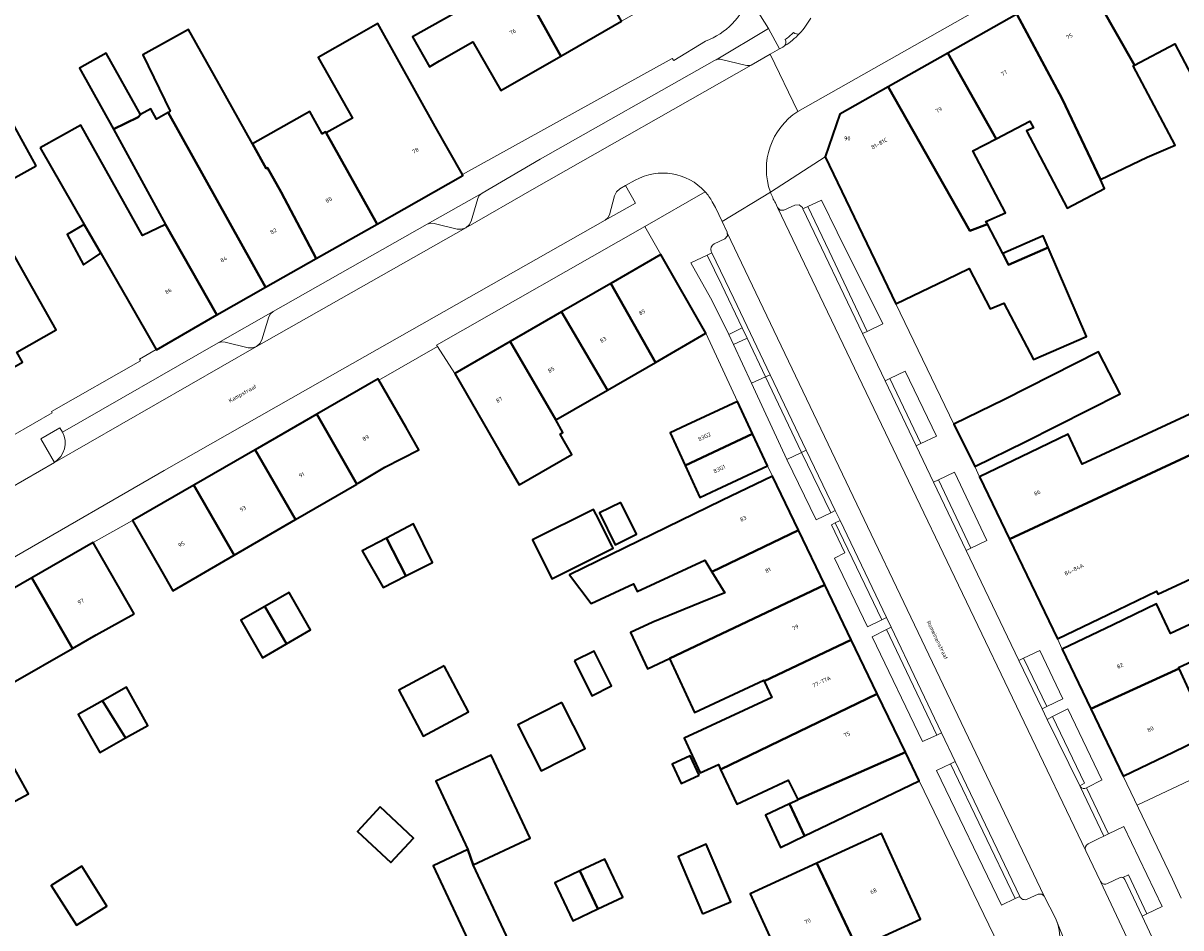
# Model space of a CAD drawing. Header units: metres. Extents: x 197700 to 204338, y 317132 to 325229.
# Tile 264 of 656: x 200187 to 200290, y 319089 to 319170. Entities that reach past the tile are written whole.
import ezdxf
from ezdxf.enums import TextEntityAlignment as Align

# ---------------------------------------------------------------- set-up
doc = ezdxf.new("R2010")
doc.units = ezdxf.units.M
for name, color, linetype, lineweight in [('B-WE-GR-BEPLANTING_CULTUUR_HEESTERS-GV', 90, 'Continuous', 18), ('B-WE-IE-TERREINAFSCHEIDING_KUNSTMATIG_MUUR-G', 90, 'IE-TERREINAFSCHEIDING-KUNSTMATIG-DICHT', 18), ('B-WE-OG-BEBOUWING-GV', 7, 'Continuous', 35), ('B-WE-OG-BEBOUWING-T18', 10, 'Continuous', 18), ('B-WE-OG-TERREIN_ERF-GV', 7, 'Continuous', 18), ('B-WE-OG-TOPOGRAFIE-T18', 10, 'Continuous', 18), ('B-WE-VH-VERHARDING_ASFALT-GV', 252, 'Continuous', 18), ('B-WE-VH-VERHARDING_BETONSTRAATSTEEN-GV', 252, 'Continuous', 18), ('B-WE-VH-VERHARDING_OPEN-GV', 252, 'Continuous', 18), ('B-WE-VH-VERHARDING_STRAATBAKSTEEN-GV', 252, 'Continuous', 18), ('B-WE-VH-VERHARDING_TEGEL-GV', 252, 'Continuous', 18)]:
    doc.layers.add(name, color=color, linetype=linetype, lineweight=lineweight)
doc.styles.add('NLCS-ISO-M200-T18', font='NLCS-ISO.ttf', dxfattribs={"height": 0.36})
doc.linetypes.add('IE-TERREINAFSCHEIDING-KUNSTMATIG-DICHT', pattern='A,8,-1,[82,NLCS.SHX,S=0.75,R=90,X=0,Y=0],-1', length=10)

msp = doc.modelspace()

# ---------------------------------------------------------------- linework, layer by layer
at = {"layer": 'B-WE-GR-BEPLANTING_CULTUUR_HEESTERS-GV'}
for points in [[(200251.551, 319166.063), (200253.248, 319167.027), (200254.075, 319167.496), (200253.08, 319169.309), (200248.425, 319166.544)], [(200248.899, 319166.555), (200251.019, 319166.066)], [(200190.274, 319133.429), (200190.03, 319133.814), (200188.358, 319132.843), (200189.56, 319130.741)], [(200281.395, 319101.807), (200282.764, 319102.505), (200282.757, 319102.508), (200279.711, 319108.833), (200278.368, 319108.139), (200281.22, 319102.216), (200280.789, 319101.991)], [(200280.789, 319101.991), (200280.827, 319101.91)], [(200284.622, 319093.825), (200285.121, 319094.061), (200286.758, 319090.592), (200288.116, 319091.251), (200284.692, 319098.374), (200283.339, 319097.708), (200282.912, 319097.498), (200282.412, 319097.252), (200281.526, 319096.834)], [(200281.324, 319096.207), (200282.636, 319093.459)], [(200283.265, 319093.282), (200284.381, 319093.831)]]:
    msp.add_lwpolyline(points, dxfattribs=at)
for points in [[(200248.425, 319166.544, -0.1624577), (200248.899, 319166.555)], [(200251.019, 319166.066, 0.140973), (200251.551, 319166.063)], [(200189.56, 319130.741, 0.391421), (200190.274, 319133.429)], [(200280.827, 319101.91, 0.3971257), (200281.395, 319101.807)], [(200281.526, 319096.834, 0.3970841), (200281.324, 319096.207)], [(200282.636, 319093.459, 0.4067579), (200283.265, 319093.282)], [(200284.381, 319093.831, -0.2074438), (200284.622, 319093.825)]]:
    msp.add_lwpolyline(points, format="xyb", dxfattribs=at)
for points in [[(200238.558, 319152.285), (200241.246, 319153.794), (200240.38, 319155.347), (200239.855, 319155.052), (200239.579, 319154.808), (200239.395, 319154.439), (200238.931, 319152.756), (200238.789, 319152.48)], [(200227.612, 319154.666), (200222.732, 319151.909), (200223.047, 319152.012), (200223.343, 319151.986), (200225.401, 319151.483), (200225.789, 319151.463), (200226.156, 319151.589), (200226.452, 319151.846), (200226.63, 319152.196), (200227.226, 319154.191), (200227.349, 319154.465)], [(200259.199, 319151.201), (200257.813, 319154.053), (200256.599, 319153.492), (200258.491, 319149.528), (200261.881, 319142.386), (200263.25, 319143.045)], [(200249.561, 319142.119), (200250.755, 319142.69), (200248.941, 319146.495), (200247.647, 319149.177), (200246.166, 319148.47), (200247.929, 319145.37), (200249.16, 319142.981)], [(200209.02, 319144.149), (200204.131, 319141.364), (200204.434, 319141.458), (200204.737, 319141.437), (200206.789, 319140.937), (200207.176, 319140.922), (200207.542, 319141.049), (200207.835, 319141.299), (200208.017, 319141.637), (200208.632, 319143.667), (200208.781, 319143.956)], [(200252.828, 319138.343), (200251.182, 319141.796), (200249.979, 319141.22), (200251.584, 319137.77)], [(200263.872, 319138.187), (200266.639, 319132.406), (200268.031, 319133.072), (200265.264, 319138.853)], [(200258.629, 319126.255), (200256.032, 319131.624), (200254.736, 319130.991), (200257.331, 319125.626)], [(200271.106, 319123.112), (200272.531, 319123.792), (200269.629, 319129.87), (200268.204, 319129.19)], [(200263.172, 319116.748), (200259.029, 319125.349), (200258.69, 319125.186), (200259.878, 319122.704), (200258.957, 319122.214), (200261.888, 319116.129)], [(200263.579, 319115.879), (200262.306, 319115.238), (200266.801, 319105.922), (200268.062, 319106.497)], [(200277.852, 319109.036), (200279.29, 319109.729), (200277.222, 319114.021), (200275.784, 319113.329)], [(200269.287, 319103.936), (200268.051, 319103.334), (200273.836, 319091.37), (200275.034, 319091.974)]]:
    msp.add_lwpolyline(points, close=True, dxfattribs=at)
at = {"layer": 'B-WE-IE-TERREINAFSCHEIDING_KUNSTMATIG_MUUR-G'}
msp.add_lwpolyline([(200294.19, 319104.174), (200285.895, 319100.261)], dxfattribs=at)
at = {"layer": 'B-WE-OG-BEBOUWING-GV'}
for points in [[(200236.277, 319177.03), (200234.506, 319180.299), (200229.083, 319177.362), (200230.923, 319173.964), (200230.719, 319173.847), (200234.6, 319166.856), (200240.026, 319169.968), (200236.107, 319176.934)], [(200281.177, 319173.952), (200285.667, 319166.062), (200289.255, 319167.95), (200293.368, 319160.135), (200291.645, 319159.232), (200293.801, 319155.136), (200295.524, 319156.039), (200299.178, 319158.071), (200290.505, 319173.467), (200288.051, 319177.823)], [(200230.719, 319173.847), (200225.929, 319171.104), (200221.43, 319168.582), (200222.917, 319165.92), (200223.825, 319166.441), (200226.774, 319168.132), (200229.262, 319163.795), (200234.6, 319166.856)], [(200285.667, 319166.062), (200281.177, 319173.952), (200275.195, 319170.583), (200279.207, 319163.058), (200282.621, 319155.886), (200286.778, 319157.865), (200289.263, 319158.937), (200285.546, 319165.998)], [(200273.356, 319159.52), (200276.342, 319161.091), (200276.657, 319160.491), (200276.039, 319160.225), (200279.664, 319153.337), (200282.999, 319155.093), (200282.621, 319155.886), (200279.207, 319163.058), (200275.195, 319170.583), (200269.055, 319167.126)], [(200220.662, 319153.287), (200225.902, 319156.25), (200225.856, 319156.331), (200223.441, 319160.602), (200218.329, 319169.749), (200216.261, 319168.574), (200213.024, 319166.735), (200216.086, 319161.344), (200213.74, 319160.032), (200218.27, 319151.932)], [(200212.859, 319148.865), (200209.734, 319154.753), (200208.519, 319156.93), (200208.409, 319156.877), (200207.185, 319159.066), (200205.914, 319161.337), (200203.802, 319165.114), (200201.495, 319169.24), (200199.607, 319168.184), (200197.428, 319166.965), (200199.862, 319161.957), (200199.679, 319161.855), (200208.352, 319146.31)], [(200197.217, 319161.664), (200194.17, 319167.112), (200191.783, 319165.777), (200194.807, 319160.37), (200196.997, 319161.435)], [(200263.745, 319164.136), (200271.013, 319151.334), (200272.564, 319151.913), (200272.429, 319152.17), (200274.174, 319152.923), (200271.278, 319158.426), (200273.356, 319159.52), (200269.055, 319167.126)], [(200272.564, 319151.913), (200271.013, 319151.334), (200263.745, 319164.136), (200259.437, 319161.71), (200258.146, 319157.906), (200264.429, 319144.839), (200268.935, 319147.006), (200270.933, 319147.967), (200272.821, 319144.38), (200274.017, 319144.896), (200276.657, 319139.881), (200281.388, 319141.922), (200277.974, 319149.834), (200274.457, 319148.316), (200273.927, 319149.323)], [(200187.942, 319157.098), (200185.298, 319161.904), (200183.119, 319160.705), (200181.896, 319162.929), (200179.496, 319161.609), (200183.364, 319154.578)], [(200199.679, 319161.855), (200198.631, 319161.269), (200198.126, 319162.172), (200197.217, 319161.664), (200196.997, 319161.435), (200194.807, 319160.37), (200199.432, 319151.898), (200204.013, 319143.85), (200208.352, 319146.31)], [(200208.519, 319156.93), (200209.734, 319154.753), (200212.859, 319148.865), (200218.27, 319151.932), (200213.74, 319160.032), (200213.686, 319160.128), (200213.39, 319159.963), (200212.293, 319161.923), (200207.185, 319159.066), (200208.409, 319156.877)], [(200188.279, 319158.702), (200192.211, 319151.887), (200193.682, 319149.338), (200196.139, 319145.08), (200198.614, 319140.79), (200198.638, 319140.749), (200204.013, 319143.85), (200199.432, 319151.898), (200197.384, 319150.903), (200191.893, 319160.722)], [(200181.525, 319136.687), (200186.711, 319139.661), (200186.219, 319140.533), (200189.726, 319142.532), (200187.25, 319146.876), (200184.629, 319151.474), (200178.615, 319148.147), (200174.556, 319155.487), (200173.93, 319155.134), (200171.756, 319153.9), (200171.81, 319153.804)], [(200192.211, 319151.887), (200190.684, 319150.995), (200192.133, 319148.31), (200193.682, 319149.338)], [(200273.927, 319149.323), (200274.457, 319148.316), (200277.974, 319149.834), (200277.524, 319150.875)], [(200239.056, 319146.649), (200243.045, 319139.634), (200247.521, 319142.216), (200243.514, 319149.22)], [(200234.68, 319144.124), (200238.765, 319137.165), (200243.045, 319139.634), (200239.056, 319146.649)], [(200234.68, 319144.124), (200230.114, 319141.491), (200234.159, 319134.508), (200238.765, 319137.165)], [(200229.214, 319131.655), (200230.894, 319128.738), (200235.581, 319131.439), (200234.543, 319133.24), (200234.806, 319133.391), (200234.159, 319134.508), (200230.114, 319141.491), (200225.181, 319138.645)], [(200275.928, 319132.56), (200284.368, 319136.821), (200282.438, 319140.562), (200274.086, 319136.338), (200269.592, 319134.147), (200271.434, 319130.369)], [(200218.958, 319130.304), (200221.99, 319131.861), (200220.854, 319133.833), (200218.425, 319138.049), (200218.358, 319138.165), (200212.891, 319135.015), (200216.465, 319128.811), (200216.585, 319128.88)], [(200245.684, 319130.456), (200251.679, 319133.267), (200250.336, 319136.152), (200245.803, 319134.043), (200244.344, 319133.364)], [(200292.209, 319132.535), (200292.36, 319132.21), (200274.544, 319123.905), (200278.814, 319115.04), (200283.318, 319117.21), (200287.601, 319119.274), (200287.718, 319119.013), (200304.266, 319126.701), (200304.362, 319126.746), (200299.992, 319136.151)], [(200211.006, 319125.648), (200216.465, 319128.811), (200212.891, 319135.015), (200207.424, 319131.865)], [(200292.36, 319132.21), (200292.209, 319132.535), (200290.968, 319135.206), (200280.99, 319130.57), (200279.756, 319133.242), (200276.38, 319131.616), (200271.875, 319129.445), (200274.544, 319123.905)], [(200251.679, 319133.267), (200245.684, 319130.456), (200246.992, 319127.618), (200248.492, 319128.316), (200253.005, 319130.417)], [(200205.547, 319122.486), (200211.006, 319125.648), (200207.424, 319131.865), (200201.957, 319128.715)], [(200248.04, 319121.021), (200255.769, 319124.706), (200253.456, 319129.512), (200248.951, 319127.344), (200235.371, 319120.738), (200237.301, 319118.195), (200241.086, 319119.953), (200241.414, 319119.246), (200247.419, 319122.036)], [(200205.547, 319122.486), (200201.957, 319128.715), (200196.491, 319125.565), (200198.987, 319121.233), (200200.087, 319119.323)], [(200237.762, 319126.1), (200237.531, 319126.562), (200232.091, 319123.842), (200233.818, 319120.388), (200239.258, 319123.108), (200239.17, 319123.283)], [(200239.94, 319127.178), (200238.041, 319126.238), (200239.438, 319123.416), (200241.337, 319124.356)], [(200220.811, 319120.655), (200223.189, 319121.845), (200221.509, 319125.271), (200219.093, 319123.999)], [(200255.769, 319124.706), (200248.04, 319121.021), (200249.2, 319119.126), (200247.024, 319118.241), (200242.793, 319116.52), (200240.819, 319115.603), (200242.311, 319112.389), (200244.285, 319113.307), (200258.107, 319119.849)], [(200196.652, 319117.287), (200195.508, 319119.28), (200193.019, 319123.616), (200187.544, 319120.472), (200191.153, 319114.185), (200193.279, 319115.393)], [(200220.811, 319120.655), (200219.093, 319123.999), (200216.926, 319122.886), (200218.813, 319119.628)], [(200182.069, 319117.329), (200185.674, 319111.049), (200191.153, 319114.185), (200187.544, 319120.472)], [(200208.29, 319117.931), (200210.204, 319114.603), (200212.35, 319115.836), (200210.437, 319119.165)], [(200252.701, 319111.275), (200260.455, 319114.97), (200258.107, 319119.849), (200244.285, 319113.307), (200246.515, 319108.507), (200252.661, 319111.362)], [(200294.514, 319118.152), (200288.851, 319115.521), (200287.626, 319118.159), (200283.745, 319116.294), (200279.223, 319114.12), (200281.765, 319108.83), (200289.615, 319112.407), (200289.575, 319112.493), (200295.8, 319115.385), (200298.693, 319116.73), (200297.407, 319119.497)], [(200208.29, 319117.931), (200206.144, 319116.698), (200208.057, 319113.369), (200210.204, 319114.603)], [(200252.701, 319111.275), (200253.375, 319109.826), (200247.193, 319106.954), (200245.575, 319106.221), (200247.011, 319103.131), (200248.629, 319103.864), (200248.827, 319103.437), (200262.765, 319110.171), (200260.455, 319114.97)], [(200235.816, 319113.08), (200237.363, 319109.986), (200239.136, 319110.873), (200237.589, 319113.967)], [(200224.229, 319112.646), (200220.188, 319110.49), (200222.365, 319106.41), (200226.405, 319108.565)], [(200284.639, 319102.847), (200289.146, 319105.013), (200292.338, 319106.547), (200289.615, 319112.407), (200281.765, 319108.83)], [(200193.826, 319109.54), (200195.876, 319106.233), (200197.876, 319107.357), (200195.971, 319110.746)], [(200265.27, 319104.966), (200262.765, 319110.171), (200248.827, 319103.437), (200250.259, 319100.354), (200254.838, 319102.481), (200255.693, 319100.76)], [(200195.876, 319106.233), (200193.826, 319109.54), (200191.682, 319108.335), (200193.587, 319104.946)], [(200234.689, 319109.394), (200230.792, 319107.414), (200232.87, 319103.324), (200236.767, 319105.304)], [(200226.813, 319094.967), (200231.877, 319097.34), (200228.427, 319104.702), (200223.485, 319102.385), (200226.326, 319096.322)], [(200246.923, 319102.937), (200246.13, 319104.644), (200244.52, 319103.896), (200245.313, 319102.189)], [(200255.714, 319100.717), (200254.973, 319100.373), (200256.298, 319097.533), (200261.982, 319100.269), (200266.487, 319102.438), (200265.27, 319104.966), (200255.693, 319100.76)], [(200183.176, 319103.352), (200184.998, 319100.043), (200187.248, 319101.282), (200185.425, 319104.591)], [(200218.541, 319100.099), (200216.528, 319097.933), (200219.498, 319095.172), (200221.511, 319097.338)], [(200256.298, 319097.533), (200254.973, 319100.373), (200252.813, 319099.37), (200254.147, 319096.498)], [(200257.387, 319095.097), (200260.971, 319087.555), (200266.618, 319090.137), (200263.134, 319097.735)], [(200247.223, 319090.603), (200249.725, 319091.671), (200247.546, 319096.778), (200245.043, 319095.71)], [(200226.326, 319096.322), (200223.249, 319094.88), (200227.026, 319086.821), (200229.982, 319088.206), (200226.813, 319094.967)], [(200237.903, 319091.028), (200240.131, 319092.077), (200238.539, 319095.46), (200236.311, 319094.412)], [(200191.983, 319094.823), (200189.281, 319093.124), (200191.511, 319089.577), (200194.213, 319091.276)], [(200237.903, 319091.028), (200236.311, 319094.412), (200234.083, 319093.363), (200235.675, 319089.98)], [(200260.971, 319087.555), (200257.387, 319095.097), (200251.464, 319092.378), (200254.932, 319084.794)]]:
    msp.add_lwpolyline(points, close=True, dxfattribs=at)
at = {"layer": 'B-WE-OG-TERREIN_ERF-GV'}
for points in [[(200225.929, 319171.104), (200230.719, 319173.847), (200230.923, 319173.964), (200229.083, 319177.362), (200234.506, 319180.299), (200236.277, 319177.03), (200241.623, 319180.092), (200245.514, 319173.115), (200240.026, 319169.968), (200234.6, 319166.856), (200229.262, 319163.795), (200226.774, 319168.132), (200223.825, 319166.441), (200222.917, 319165.92), (200221.43, 319168.582)], [(200187.942, 319157.098), (200183.364, 319154.578), (200179.496, 319161.609), (200181.896, 319162.929), (200183.119, 319160.705), (200185.298, 319161.904)], [(200230.114, 319141.491), (200234.68, 319144.124), (200239.056, 319146.649), (200243.514, 319149.22), (200242.088, 319151.717), (200223.548, 319141.175), (200223.646, 319141.039), (200225.181, 319138.645)], [(200237.762, 319126.1), (200239.17, 319123.283), (200239.258, 319123.108), (200233.818, 319120.388), (200232.091, 319123.842), (200237.531, 319126.562)], [(200238.041, 319126.238), (200239.94, 319127.178), (200241.337, 319124.356), (200239.438, 319123.416)], [(200220.811, 319120.655), (200218.813, 319119.628), (200216.926, 319122.886), (200219.093, 319123.999), (200221.509, 319125.271), (200223.189, 319121.845)], [(200210.204, 319114.603), (200208.057, 319113.369), (200206.144, 319116.698), (200208.29, 319117.931), (200210.437, 319119.165), (200212.35, 319115.836)], [(200237.589, 319113.967), (200239.136, 319110.873), (200237.363, 319109.986), (200235.816, 319113.08)], [(200224.229, 319112.646), (200226.405, 319108.565), (200222.365, 319106.41), (200220.188, 319110.49)], [(200195.876, 319106.233), (200193.587, 319104.946), (200191.682, 319108.335), (200193.826, 319109.54), (200195.971, 319110.746), (200197.876, 319107.357)], [(200234.689, 319109.394), (200236.767, 319105.304), (200232.87, 319103.324), (200230.792, 319107.414)], [(200226.813, 319094.967), (200229.982, 319088.206), (200227.026, 319086.821), (200223.249, 319094.88), (200226.326, 319096.322), (200223.485, 319102.385), (200228.427, 319104.702), (200231.877, 319097.34)], [(200246.923, 319102.937), (200245.313, 319102.189), (200244.52, 319103.896), (200246.13, 319104.644)], [(200184.998, 319100.043), (200182.748, 319098.804), (200180.926, 319102.113), (200183.176, 319103.352), (200185.425, 319104.591), (200187.248, 319101.282)], [(200218.541, 319100.099), (200221.511, 319097.338), (200219.498, 319095.172), (200216.528, 319097.933)], [(200257.387, 319095.097), (200263.134, 319097.735), (200266.618, 319090.137), (200260.971, 319087.555), (200254.932, 319084.794), (200251.464, 319092.378)], [(200247.223, 319090.603), (200245.043, 319095.71), (200247.546, 319096.778), (200249.725, 319091.671)], [(200236.311, 319094.412), (200238.539, 319095.46), (200240.131, 319092.077), (200237.903, 319091.028), (200235.675, 319089.98), (200234.083, 319093.363)], [(200191.983, 319094.823), (200194.213, 319091.276), (200191.511, 319089.577), (200189.281, 319093.124)]]:
    msp.add_lwpolyline(points, close=True, dxfattribs=at)
msp.add_lwpolyline([(200247.497, 319168.203, 0.2341415), (200251.314, 319172.163)], format="xyb", dxfattribs=at)
for points in [[(200184.088, 319132.133), (200189.368, 319135.139), (200189.298, 319135.263), (200197.215, 319139.782), (200197.136, 319139.916), (200198.614, 319140.79), (200196.139, 319145.08), (200193.682, 319149.338), (200192.133, 319148.31), (200190.684, 319150.995), (200192.211, 319151.887), (200188.279, 319158.702), (200191.893, 319160.722), (200197.384, 319150.903), (200199.432, 319151.898), (200194.807, 319160.37), (200191.783, 319165.777), (200194.17, 319167.112), (200197.217, 319161.664), (200198.126, 319162.172), (200198.631, 319161.269), (200199.679, 319161.855), (200199.862, 319161.957), (200197.428, 319166.965), (200199.607, 319168.184), (200201.495, 319169.24), (200203.802, 319165.114), (200205.914, 319161.337), (200207.185, 319159.066), (200212.293, 319161.923), (200213.39, 319159.963), (200213.686, 319160.128), (200213.74, 319160.032), (200216.086, 319161.344), (200213.024, 319166.735), (200216.261, 319168.574), (200218.329, 319169.749), (200223.441, 319160.602), (200225.856, 319156.331), (200244.534, 319166.65), (200244.666, 319166.47), (200247.497, 319168.203)], [(200293.368, 319160.135), (200289.255, 319167.95), (200285.667, 319166.062), (200285.546, 319165.998), (200289.263, 319158.937), (200286.778, 319157.865), (200282.621, 319155.886), (200282.999, 319155.093), (200279.664, 319153.337), (200276.039, 319160.225), (200276.657, 319160.491), (200276.342, 319161.091), (200273.356, 319159.52), (200271.278, 319158.426), (200274.174, 319152.923), (200272.429, 319152.17), (200272.564, 319151.913), (200273.927, 319149.323), (200277.524, 319150.875), (200277.974, 319149.834), (200281.388, 319141.922), (200276.657, 319139.881), (200274.017, 319144.896), (200272.821, 319144.38), (200270.933, 319147.967), (200268.935, 319147.006), (200264.429, 319144.839), (200269.592, 319134.147), (200274.086, 319136.338), (200282.438, 319140.562), (200284.368, 319136.821), (200275.928, 319132.56), (200271.434, 319130.369), (200271.875, 319129.445), (200276.38, 319131.616), (200279.756, 319133.242), (200280.99, 319130.57), (200290.968, 319135.206)], [(200184.629, 319151.474), (200187.25, 319146.876), (200189.726, 319142.532), (200186.219, 319140.533)], [(200273.139, 319088.691), (200266.487, 319102.438), (200261.982, 319100.269), (200256.298, 319097.533), (200254.147, 319096.498), (200252.813, 319099.37), (200254.973, 319100.373), (200255.714, 319100.717), (200255.693, 319100.76), (200254.838, 319102.481), (200250.259, 319100.354), (200248.827, 319103.437), (200248.629, 319103.864), (200247.011, 319103.131), (200245.575, 319106.221), (200247.193, 319106.954), (200253.375, 319109.826), (200252.701, 319111.275), (200252.661, 319111.362), (200246.515, 319108.507), (200244.285, 319113.307), (200242.311, 319112.389), (200240.819, 319115.603), (200242.793, 319116.52), (200247.024, 319118.241), (200249.2, 319119.126), (200248.04, 319121.021), (200247.419, 319122.036), (200241.414, 319119.246), (200241.086, 319119.953), (200237.301, 319118.195), (200235.371, 319120.738), (200248.951, 319127.344), (200253.456, 319129.512), (200253.005, 319130.417), (200248.492, 319128.316), (200246.992, 319127.618), (200245.684, 319130.456), (200244.344, 319133.364), (200245.803, 319134.043), (200250.336, 319136.152), (200247.521, 319142.216), (200243.045, 319139.634), (200238.765, 319137.165), (200234.159, 319134.508), (200234.806, 319133.391), (200234.543, 319133.24), (200235.581, 319131.439), (200230.894, 319128.738), (200229.214, 319131.655), (200225.181, 319138.645), (200223.646, 319141.039), (200218.425, 319138.049), (200220.854, 319133.833), (200221.99, 319131.861), (200218.958, 319130.304), (200216.585, 319128.88), (200216.465, 319128.811), (200211.006, 319125.648), (200205.547, 319122.486), (200200.087, 319119.323), (200198.987, 319121.233), (200196.491, 319125.565), (200193.019, 319123.616), (200195.508, 319119.28), (200196.652, 319117.287), (200193.279, 319115.393), (200191.153, 319114.185), (200185.674, 319111.049)], [(200304.266, 319126.701), (200287.718, 319119.013), (200287.601, 319119.274), (200283.318, 319117.21), (200278.814, 319115.04), (200279.223, 319114.12), (200283.745, 319116.294), (200287.626, 319118.159), (200288.851, 319115.521), (200294.514, 319118.152)], [(200295.8, 319115.385), (200289.575, 319112.493), (200289.615, 319112.407), (200292.338, 319106.547), (200289.146, 319105.013), (200284.639, 319102.847), (200289.045, 319093.691), (200289.801, 319091.978)]]:
    msp.add_lwpolyline(points, dxfattribs=at)
at = {"layer": 'B-WE-VH-VERHARDING_ASFALT-GV'}
msp.add_lwpolyline([(200278.64, 319090.218, -0.3742773), (200275.989, 319082.802)], format="xyb", dxfattribs=at)
msp.add_lwpolyline([(200283.809, 319077.319), (200278.64, 319090.218)], dxfattribs=at)
at = {"layer": 'B-WE-VH-VERHARDING_BETONSTRAATSTEEN-GV'}
for points in [[(200254.529, 319167.762), (200254.368, 319167.662), (200254.075, 319167.496), (200253.248, 319167.027), (200255.69, 319161.945), (200274.195, 319172.426), (200325.267, 319201.38), (200339.009, 319209.166), (200339.239, 319209.374), (200339.381, 319209.658), (200339.889, 319211.623), (200340.054, 319211.974), (200340.335, 319212.211), (200363.436, 319225.293), (200376.941, 319232.941), (200395.036, 319243.161), (200395.713, 319245.564), (200395.926, 319245.947), (200396.154, 319246.131), (200394.433, 319249.179), (200393.93, 319248.895), (200350.288, 319224.253), (200345.12, 319221.329), (200331.918, 319213.861)], [(200255.69, 319161.945), (200253.248, 319167.027), (200251.551, 319166.063), (200232.234, 319155.101), (200226.156, 319151.589), (200207.542, 319141.049), (200189.569, 319130.725), (200185.551, 319128.417)], [(200248.281, 319166.473), (200232.779, 319157.709), (200227.612, 319154.666)], [(200251.019, 319166.066), (200248.899, 319166.555)], [(200227.612, 319154.666), (200227.349, 319154.465), (200227.226, 319154.191), (200226.63, 319152.196), (200226.452, 319151.846), (200226.156, 319151.589), (200232.234, 319155.101), (200251.551, 319166.063)], [(200149.964, 319101.293), (200186.183, 319122.418), (200199.325, 319130.023), (200212.094, 319137.288), (200238.558, 319152.285), (200238.789, 319152.48), (200238.931, 319152.756), (200239.395, 319154.439), (200239.579, 319154.808), (200239.855, 319155.052), (200240.38, 319155.347), (200241.231, 319155.826)], [(200248.089, 319153.916), (200248.365, 319153.392), (200248.958, 319152.153), (200253.26, 319154.773)], [(200189.56, 319130.741), (200189.569, 319130.725), (200207.542, 319141.049), (200207.176, 319140.922), (200206.789, 319140.937), (200204.737, 319141.437), (200204.434, 319141.458), (200204.131, 319141.364), (200190.274, 319133.429)]]:
    msp.add_lwpolyline(points, dxfattribs=at)
for points in [[(200256.847, 319170.246, -0.0618988), (200255.852, 319168.868)], [(200254.529, 319167.762, 0.0621476), (200255.852, 319168.868)], [(200255.852, 319168.868, -0.0621476), (200254.529, 319167.762)], [(200255.327, 319168.96, -0.0354201), (200254.572, 319168.336)], [(200255.852, 319168.868, -0.3198577), (200255.327, 319168.96)], [(200254.572, 319168.336, -0.3012699), (200254.529, 319167.762)], [(200248.425, 319166.544, 0.0501227), (200248.281, 319166.473)], [(200248.899, 319166.555, 0.1624577), (200248.425, 319166.544)], [(200251.551, 319166.063, -0.140973), (200251.019, 319166.066)], [(200253.26, 319154.773, -0.3483682), (200255.69, 319161.945)], [(200241.231, 319155.826, -0.3496028), (200247.447, 319154.804)], [(200247.447, 319154.804, -0.0540886), (200248.089, 319153.916)], [(200190.274, 319133.429, -0.391421), (200189.56, 319130.741)]]:
    msp.add_lwpolyline(points, format="xyb", dxfattribs=at)
msp.add_lwpolyline([(200209.02, 319144.149), (200208.781, 319143.956), (200208.632, 319143.667), (200208.017, 319141.637), (200207.835, 319141.299), (200207.542, 319141.049), (200226.156, 319151.589), (200225.789, 319151.463), (200225.401, 319151.483), (200223.343, 319151.986), (200223.047, 319152.012), (200222.732, 319151.909)], close=True, dxfattribs=at)
at = {"layer": 'B-WE-VH-VERHARDING_OPEN-GV'}
for points in [[(200250.755, 319142.69), (200249.561, 319142.119), (200249.979, 319141.22), (200251.182, 319141.796)], [(200252.828, 319138.343), (200251.584, 319137.77), (200251.944, 319136.997), (200254.736, 319130.991), (200256.032, 319131.624)], [(200252.828, 319138.343), (200256.032, 319131.624), (200256.456, 319131.831), (200253.249, 319138.537)]]:
    msp.add_lwpolyline(points, close=True, dxfattribs=at)
at = {"layer": 'B-WE-VH-VERHARDING_STRAATBAKSTEEN-GV'}
for points in [[(200253.26, 319154.773), (200248.958, 319152.153), (200249.405, 319151.219), (200249.411, 319151.152), (200277.621, 319092.176)], [(200277.621, 319092.176), (200278.64, 319090.218), (200283.809, 319077.319), (200284.431, 319075.944), (200289.755, 319078.356), (200282.636, 319093.459), (200281.324, 319096.207), (200253.906, 319153.388), (200253.708, 319153.802)], [(200267.783, 319128.988), (200266.24, 319132.214), (200263.473, 319137.995), (200261.467, 319142.188), (200256.153, 319153.292), (200256.106, 319153.391), (200255.811, 319153.641), (200255.425, 319153.619), (200254.468, 319153.171), (200254.14, 319153.16), (200253.906, 319153.388), (200281.324, 319096.207)], [(200276.112, 319091.904), (200277.092, 319092.354), (200277.418, 319092.336), (200277.621, 319092.176), (200249.411, 319151.152), (200249.436, 319150.885), (200249.21, 319150.621), (200248.259, 319150.169)], [(200248.004, 319149.495), (200248.058, 319149.383)], [(200248.058, 319149.383), (200250.005, 319145.32), (200253.249, 319138.537), (200256.456, 319131.831), (200259.03, 319126.449), (200259.457, 319125.557), (200263.577, 319116.943), (200263.991, 319116.078), (200266.335, 319111.176), (200268.483, 319106.689), (200269.708, 319104.128), (200275.445, 319092.143)], [(200281.526, 319096.834), (200282.412, 319097.252), (200282.912, 319097.498), (200280.827, 319101.91), (200280.789, 319101.991), (200277.878, 319107.886), (200277.849, 319107.944), (200277.425, 319108.831), (200275.369, 319113.129), (200270.69, 319122.913), (200267.783, 319128.988)], [(200280.827, 319101.91), (200282.912, 319097.498), (200283.339, 319097.708), (200281.395, 319101.807)], [(200282.636, 319093.459), (200289.755, 319078.356), (200292.431, 319072.756), (200292.446, 319073.1), (200292.682, 319073.354), (200293.635, 319073.8)], [(200284.381, 319093.831), (200283.265, 319093.282)], [(200293.859, 319074.468), (200291.6, 319079.192), (200286.337, 319090.387), (200284.781, 319093.661)]]:
    msp.add_lwpolyline(points, dxfattribs=at)
for points in [[(200253.708, 319153.802, -0.04376), (200253.26, 319154.773)], [(200248.259, 319150.169, 0.4011958), (200248.004, 319149.495)], [(200281.395, 319101.807, -0.3971257), (200280.827, 319101.91)], [(200281.324, 319096.207, -0.3970841), (200281.526, 319096.834)], [(200283.265, 319093.282, -0.4067579), (200282.636, 319093.459)], [(200284.622, 319093.825, 0.2074438), (200284.381, 319093.831)], [(200284.781, 319093.661, 0.1888572), (200284.622, 319093.825)], [(200275.445, 319092.143, 0.4240952), (200276.112, 319091.904)]]:
    msp.add_lwpolyline(points, format="xyb", dxfattribs=at)
at = {"layer": 'B-WE-VH-VERHARDING_TEGEL-GV'}
for points in [[(200396.154, 319246.131), (200396.471, 319246.084), (200396.707, 319245.857), (200398.396, 319242.824), (200393.984, 319240.297), (200380.412, 319232.643), (200375.483, 319229.859), (200366.769, 319224.945), (200366.502, 319224.848), (200366.155, 319224.868), (200364.191, 319225.396), (200363.826, 319225.43), (200363.436, 319225.293), (200340.335, 319212.211), (200341.31, 319210.464), (200339.009, 319209.166), (200325.267, 319201.38), (200274.195, 319172.426), (200255.69, 319161.945)], [(200253.26, 319154.773), (200258.146, 319157.906), (200259.437, 319161.71), (200263.745, 319164.136), (200269.055, 319167.126), (200275.195, 319170.583), (200281.177, 319173.952), (200288.051, 319177.823), (200295.768, 319182.187), (200306.524, 319188.24), (200306.46, 319188.351), (200311.686, 319191.332), (200311.759, 319191.221), (200317.02, 319194.223), (200365.266, 319221.335), (200368.569, 319223.191), (200391.511, 319236.083), (200398.959, 319240.14), (200398.963, 319240.153), (200403.034, 319238.752)], [(200248.425, 319166.544), (200253.08, 319169.309), (200251.314, 319172.163)], [(200251.314, 319172.163), (200253.08, 319169.309), (200254.075, 319167.496), (200254.368, 319167.662), (200254.529, 319167.762)], [(200247.497, 319168.203), (200244.666, 319166.47), (200244.534, 319166.65), (200225.856, 319156.331), (200225.902, 319156.25)], [(200185.551, 319128.417), (200189.569, 319130.725), (200189.56, 319130.741), (200188.358, 319132.843), (200190.03, 319133.814), (200190.274, 319133.429), (200204.131, 319141.364), (200209.02, 319144.149), (200222.732, 319151.909), (200227.612, 319154.666), (200232.779, 319157.709), (200248.281, 319166.473)], [(200289.801, 319091.978), (200289.045, 319093.691), (200284.639, 319102.847), (200281.765, 319108.83), (200279.223, 319114.12), (200278.814, 319115.04), (200274.544, 319123.905), (200271.875, 319129.445), (200271.434, 319130.369), (200269.592, 319134.147), (200264.429, 319144.839), (200258.146, 319157.906), (200253.26, 319154.773)], [(200225.902, 319156.25), (200220.662, 319153.287), (200218.27, 319151.932), (200212.859, 319148.865), (200208.352, 319146.31), (200204.013, 319143.85), (200198.638, 319140.749), (200198.614, 319140.79), (200197.136, 319139.916), (200197.215, 319139.782), (200189.298, 319135.263), (200189.368, 319135.139), (200184.088, 319132.133)], [(200241.231, 319155.826), (200240.38, 319155.347), (200241.246, 319153.794), (200238.558, 319152.285), (200212.094, 319137.288), (200199.325, 319130.023), (200186.183, 319122.418), (200149.964, 319101.293)], [(200147.572, 319095.733), (200147.828, 319095.204), (200149.408, 319097.438), (200152.451, 319098.996), (200152.359, 319099.173), (200170.352, 319107.82), (200169.145, 319109.928), (200171.12, 319111.042), (200176.594, 319114.185), (200182.069, 319117.329), (200187.544, 319120.472), (200193.019, 319123.616), (200196.491, 319125.565), (200201.957, 319128.715), (200207.424, 319131.865), (200212.891, 319135.015), (200218.358, 319138.165), (200218.425, 319138.049), (200223.646, 319141.039), (200223.548, 319141.175), (200242.088, 319151.717), (200247.447, 319154.804)], [(200247.447, 319154.804), (200242.088, 319151.717), (200243.514, 319149.22), (200247.521, 319142.216), (200250.336, 319136.152), (200251.679, 319133.267), (200253.005, 319130.417), (200253.456, 319129.512), (200255.769, 319124.706), (200258.107, 319119.849), (200260.455, 319114.97), (200262.765, 319110.171), (200265.27, 319104.966), (200266.487, 319102.438), (200273.139, 319088.691), (200275.989, 319082.802)], [(200248.259, 319150.169), (200249.21, 319150.621), (200249.436, 319150.885), (200249.411, 319151.152), (200249.405, 319151.219), (200248.958, 319152.153), (200248.365, 319153.392), (200248.089, 319153.916)], [(200253.708, 319153.802), (200253.906, 319153.388), (200254.14, 319153.16), (200254.468, 319153.171), (200255.425, 319153.619), (200255.811, 319153.641), (200256.106, 319153.391), (200256.153, 319153.292), (200256.599, 319153.492)], [(200256.599, 319153.492), (200257.813, 319154.053), (200259.199, 319151.201), (200263.25, 319143.045), (200261.881, 319142.386), (200261.467, 319142.188), (200263.473, 319137.995), (200263.872, 319138.187), (200265.264, 319138.853), (200268.031, 319133.072), (200266.639, 319132.406), (200266.24, 319132.214), (200267.783, 319128.988), (200268.204, 319129.19), (200269.629, 319129.87), (200272.531, 319123.792), (200271.106, 319123.112), (200270.69, 319122.913), (200275.369, 319113.129), (200275.784, 319113.329), (200277.222, 319114.021), (200279.29, 319109.729), (200277.852, 319109.036), (200277.425, 319108.831), (200277.849, 319107.944), (200277.878, 319107.886), (200278.368, 319108.139), (200279.711, 319108.833), (200282.757, 319102.508), (200282.764, 319102.505), (200281.395, 319101.807), (200283.339, 319097.708), (200284.692, 319098.374), (200288.116, 319091.251), (200286.758, 319090.592), (200286.337, 319090.387), (200291.6, 319079.192)], [(200275.445, 319092.143), (200275.034, 319091.974), (200273.836, 319091.37), (200268.051, 319103.334), (200269.287, 319103.936), (200269.708, 319104.128), (200268.483, 319106.689), (200268.062, 319106.497), (200266.801, 319105.922), (200262.306, 319115.238), (200263.579, 319115.879), (200263.991, 319116.078), (200263.577, 319116.943), (200263.172, 319116.748), (200261.888, 319116.129), (200258.957, 319122.214), (200259.878, 319122.704), (200258.69, 319125.186), (200259.029, 319125.349), (200259.457, 319125.557), (200259.03, 319126.449), (200258.629, 319126.255), (200257.331, 319125.626), (200254.736, 319130.991), (200251.944, 319136.997), (200251.584, 319137.77), (200249.979, 319141.22), (200249.561, 319142.119), (200249.16, 319142.981), (200247.929, 319145.37), (200246.166, 319148.47), (200247.647, 319149.177), (200248.058, 319149.383), (200248.004, 319149.495)], [(200284.781, 319093.661), (200286.337, 319090.387), (200286.758, 319090.592), (200285.121, 319094.061), (200284.622, 319093.825)], [(200278.64, 319090.218), (200277.621, 319092.176), (200277.418, 319092.336), (200277.092, 319092.354), (200276.112, 319091.904)]]:
    msp.add_lwpolyline(points, dxfattribs=at)
for points in [[(200251.314, 319172.163, -0.2341415), (200247.497, 319168.203)], [(200255.852, 319168.868, 0.0618988), (200256.847, 319170.246)], [(200254.572, 319168.336, 0.0354201), (200255.327, 319168.96)], [(200255.327, 319168.96, 0.3198577), (200255.852, 319168.868)], [(200254.529, 319167.762, 0.3012699), (200254.572, 319168.336)], [(200248.281, 319166.473, -0.0501227), (200248.425, 319166.544)], [(200255.69, 319161.945, 0.3483682), (200253.26, 319154.773)], [(200247.447, 319154.804, 0.3496028), (200241.231, 319155.826)], [(200248.089, 319153.916, 0.0540886), (200247.447, 319154.804)], [(200253.26, 319154.773, 0.04376), (200253.708, 319153.802)], [(200248.004, 319149.495, -0.4011958), (200248.259, 319150.169)], [(200284.622, 319093.825, -0.1888572), (200284.781, 319093.661)], [(200276.112, 319091.904, -0.4240952), (200275.445, 319092.143)], [(200275.989, 319082.802, 0.3742773), (200278.64, 319090.218)]]:
    msp.add_lwpolyline(points, format="xyb", dxfattribs=at)
for points in [[(200258.491, 319149.528), (200256.599, 319153.492), (200256.153, 319153.292), (200261.467, 319142.188), (200261.881, 319142.386)], [(200250.005, 319145.32), (200248.058, 319149.383), (200247.647, 319149.177), (200248.941, 319146.495), (200250.755, 319142.69), (200251.182, 319141.796), (200252.828, 319138.343), (200253.249, 319138.537)], [(200266.639, 319132.406), (200263.872, 319138.187), (200263.473, 319137.995), (200266.24, 319132.214)], [(200256.032, 319131.624), (200258.629, 319126.255), (200259.03, 319126.449), (200256.456, 319131.831)], [(200271.106, 319123.112), (200268.204, 319129.19), (200267.783, 319128.988), (200270.69, 319122.913)], [(200259.029, 319125.349), (200263.172, 319116.748), (200263.577, 319116.943), (200259.457, 319125.557)], [(200263.991, 319116.078), (200263.579, 319115.879), (200268.062, 319106.497), (200268.483, 319106.689), (200266.335, 319111.176)], [(200275.784, 319113.329), (200275.369, 319113.129), (200277.425, 319108.831), (200277.852, 319109.036)], [(200278.368, 319108.139), (200277.878, 319107.886), (200280.789, 319101.991), (200281.22, 319102.216)], [(200275.445, 319092.143), (200269.708, 319104.128), (200269.287, 319103.936), (200275.034, 319091.974)]]:
    msp.add_lwpolyline(points, close=True, dxfattribs=at)

# ---------------------------------------------------------------- texts
at = {"layer": 'B-WE-OG-BEBOUWING-T18', "style": 'NLCS-ISO-M200-T18'}
for s, rotation, p in [('76', 29.8, (200230.341, 319169.025)), ('75', 29.3, (200279.867, 319168.623)), ('77', 29.3, (200274.056, 319165.351)), ('79', 29.3, (200268.245, 319162.079)), ('81-81C', 29.3, (200262.941, 319159.092)), ('78', 29.4, (200221.68, 319158.458)), ('80', 29.5, (200213.958, 319154.086)), ('82', 29.5, (200209.041, 319151.299)), ('84', 29.5, (200204.618, 319148.791)), ('86', 29.9, (200199.685, 319145.971)), ('85', 29.7, (200241.836, 319144.098)), ('83', 29.9, (200238.377, 319141.639)), ('85', 29.9, (200233.752, 319138.971)), ('87', 29.9, (200229.127, 319136.303)), ('89', 29.9, (200217.255, 319132.913)), ('83G2', 25, (200247.381, 319133.021)), ('83G1', 25, (200248.715, 319130.155)), ('91', 29.9, (200211.545, 319129.623)), ('86', 25.7, (200276.993, 319128.037)), ('93', 29.9, (200206.322, 319126.613)), ('83', 25.7, (200250.834, 319125.735)), ('95', 29.9, (200200.855, 319123.463)), ('81', 25.7, (200253.039, 319121.154)), ('84-84A', 25.7, (200280.283, 319121.208)), ('97', 29.8, (200191.907, 319118.365)), ('79', 25.7, (200255.488, 319116.067)), ('82', 25.6, (200284.365, 319112.654)), ('77-77A', 25.7, (200257.814, 319111.233)), ('75', 25.7, (200260.066, 319106.556)), ('80', 25.6, (200287.074, 319107.017)), ('68', 24.5, (200262.428, 319092.619)), ('70', 24.5, (200256.573, 319089.942))]:
    msp.add_text(s, height=0.36, rotation=rotation, dxfattribs=at).set_placement(p, align=Align.MIDDLE)
msp.add_text('90', height=0.36, dxfattribs=at).set_placement((200260.102, 319159.539), align=Align.MIDDLE)
at = {"layer": 'B-WE-OG-TOPOGRAFIE-T18', "style": 'NLCS-ISO-M200-T18'}
for s, rotation, p in [('Kampstraat', 29.6, (200206.324, 319136.823)), ('Romeinenstraat', 295.6, (200268.123, 319114.943))]:
    msp.add_text(s, height=0.36, rotation=rotation, dxfattribs=at).set_placement(p, align=Align.MIDDLE)

doc.saveas('drawing.dxf')
